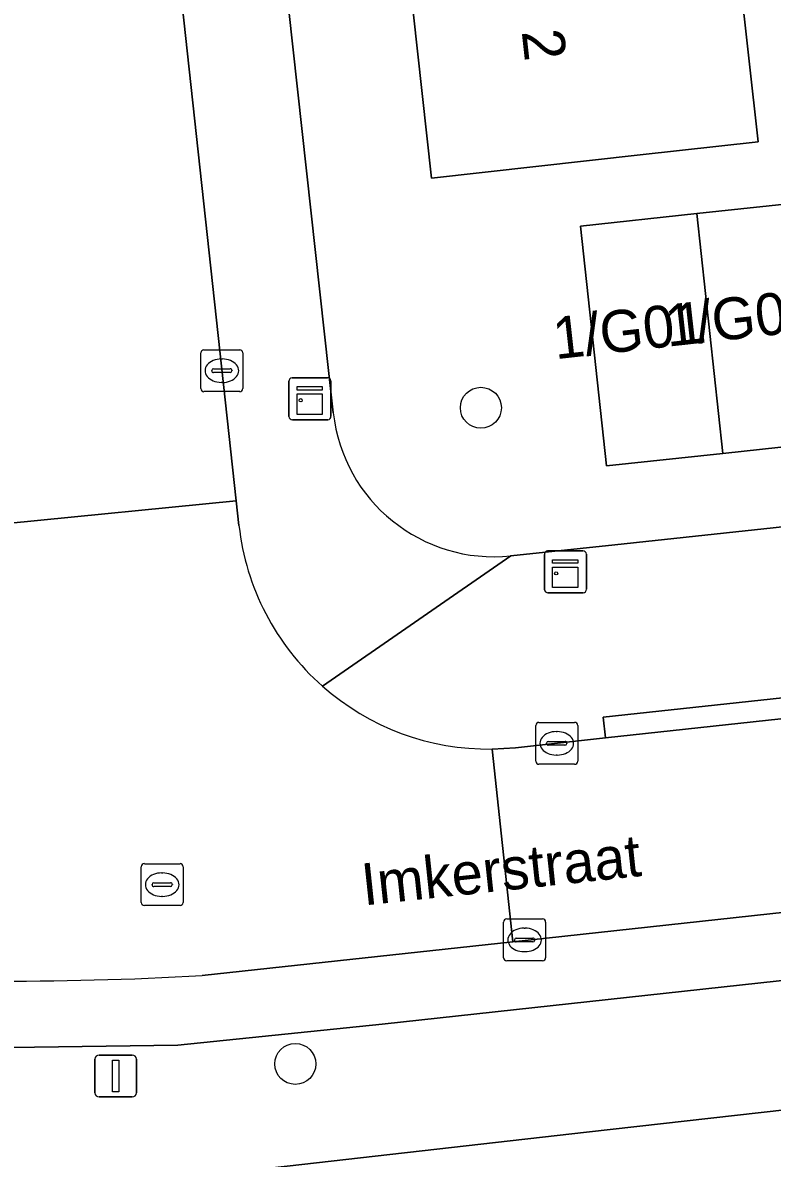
# Model space of a CAD drawing. Extents: x 160023 to 161302, y 384750 to 385707.
# Drawn here: x 161063.31 to 161081.19, y 385065.52 to 385092.62 of the extents above; entities that cross this region are included whole.
import ezdxf

# ---------------------------------------------------------------- set-up
doc = ezdxf.new("R2010")
doc.units = 0
for name, color, linetype in [('IMGEO_Boom', 7, 'Continuous'), ('IMGEO_Erf', 7, 'Continuous'), ('IMGEO_Kast', 7, 'Continuous'), ('IMGEO_Kolk', 7, 'Continuous'), ('IMGEO_Lichtmast', 7, 'Continuous'), ('IMGEO_Openbare_ruimte_label', 7, 'Continuous'), ('IMGEO_Pand', 7, 'Continuous'), ('IMGEO_Pand_nummerreeks', 7, 'Continuous'), ('IMGEO_Parkeervlak_open', 7, 'Continuous'), ('IMGEO_Rijbaan_lokaal_open', 7, 'Continuous'), ('IMGEO_Rioolput', 7, 'Continuous'), ('IMGEO_Voetpad_open', 7, 'Continuous')]:
    doc.layers.add(name, color=color, linetype=linetype)

msp = doc.modelspace()

# ---------------------------------------------------------------- linework, layer by layer
at = {"layer": 'IMGEO_Boom'}
for centre in [(161074.237, 385083.432), (161069.811, 385067.771)]:
    msp.add_circle(centre, 0.489, dxfattribs=at)
at = {"layer": 'IMGEO_Erf'}
for points in [[(161089.559, 385103.656), (161086.64, 385103.328), (161086.09, 385108.221), (161085.572, 385112.829), (161088.491, 385113.157), (161088.271, 385115.301), (161085.223, 385115.097), (161084.688, 385119.729), (161077.613, 385118.929), (161078.245, 385113.241), (161078.893, 385107.42), (161079.54, 385101.598), (161080.187, 385095.776), (161080.854, 385089.78), (161078.033, 385089.466), (161073.063, 385088.914), (161072.397, 385094.91), (161071.749, 385100.731), (161071.102, 385106.553), (161070.455, 385112.374), (161069.789, 385118.368), (161066.893, 385118.046), (161070.716, 385083.312)], [(161074.954, 385079.897), (161077.434, 385080.163), (161107.935, 385083.441), (161108.953, 385083.555)], [(161083.888, 385066.948), (161076.755, 385066.138), (161068.142, 385065.16), (161063.544, 385064.828), (161063.545, 385063.069), (161071.172, 385053.316), (161073.311, 385041.551), (161071.108, 385032.662)]]:
    msp.add_lwpolyline(points, dxfattribs=at)
msp.add_lwpolyline([(161093.251, 385089.56), (161096.023, 385089.859), (161098.796, 385090.158), (161101.569, 385090.456), (161104.341, 385090.755), (161107.114, 385091.054), (161107.731, 385085.33), (161104.958, 385085.031), (161102.186, 385084.732), (161099.413, 385084.434), (161096.64, 385084.135), (161093.868, 385083.836), (161091.095, 385083.537), (161088.322, 385083.238), (161085.55, 385082.939), (161082.777, 385082.641), (161080.005, 385082.342), (161077.232, 385082.043), (161076.615, 385087.767), (161079.388, 385088.066), (161082.16, 385088.365), (161084.933, 385088.663), (161087.706, 385088.962), (161090.478, 385089.261)], close=True, dxfattribs=at)
msp.add_arc((161074.551, 385083.734), 3.858, 186.2793, 275.9966, dxfattribs=at)
at = {"layer": 'IMGEO_Kast'}
for p, q in [((161069.66, 385083.222), (161069.66, 385084.063)), ((161069.66, 385084.063), (161069.66, 385083.222)), ((161069.735, 385084.147), (161070.576, 385084.147)), ((161070.576, 385084.147), (161069.735, 385084.147)), ((161070.66, 385084.072), (161070.66, 385083.231)), ((161070.66, 385083.231), (161070.66, 385084.072)), ((161070.585, 385083.147), (161069.744, 385083.147)), ((161069.744, 385083.147), (161070.585, 385083.147)), ((161075.754, 385079.09), (161075.754, 385079.931)), ((161075.754, 385079.931), (161075.754, 385079.09)), ((161075.829, 385080.015), (161076.67, 385080.015)), ((161076.67, 385080.015), (161075.829, 385080.015)), ((161076.754, 385079.94), (161076.754, 385079.099)), ((161076.754, 385079.099), (161076.754, 385079.94)), ((161076.679, 385079.015), (161075.838, 385079.015)), ((161075.838, 385079.015), (161076.679, 385079.015))]:
    msp.add_line(p, q, dxfattribs=at)
for points in [[(161069.855, 385083.937), (161070.455, 385083.937), (161070.455, 385083.852), (161069.855, 385083.852), (161069.855, 385083.937)], [(161069.855, 385083.762), (161070.455, 385083.762), (161070.455, 385083.273), (161069.855, 385083.273), (161069.855, 385083.762)], [(161075.949, 385079.805), (161076.549, 385079.805), (161076.549, 385079.72), (161075.949, 385079.72), (161075.949, 385079.805)], [(161075.949, 385079.63), (161076.549, 385079.63), (161076.549, 385079.141), (161075.949, 385079.141), (161075.949, 385079.63)]]:
    msp.add_lwpolyline(points, dxfattribs=at)
for centre in [(161069.939, 385083.611), (161076.033, 385079.479)]:
    msp.add_circle(centre, 0.0377, dxfattribs=at)
for centre, start, end in [((161069.738, 385084.069), 92.4484, 184.2845), ((161069.738, 385084.069), 92.4484, 184.2845), ((161070.582, 385084.069), 2.4484, 94.2845), ((161070.582, 385084.069), 2.4484, 94.2845), ((161069.738, 385083.225), 182.4484, 274.2845), ((161069.738, 385083.225), 182.4484, 274.2845), ((161070.582, 385083.225), 272.4484, 4.2845), ((161070.582, 385083.225), 272.4484, 4.2845), ((161075.832, 385079.937), 92.4484, 184.2845), ((161075.832, 385079.937), 92.4484, 184.2845), ((161076.676, 385079.937), 2.4484, 94.2845), ((161076.676, 385079.937), 2.4484, 94.2845), ((161075.832, 385079.093), 182.4484, 274.2845), ((161075.832, 385079.093), 182.4484, 274.2845), ((161076.676, 385079.093), 272.4484, 4.2845), ((161076.676, 385079.093), 272.4484, 4.2845)]:
    msp.add_arc(centre, 0.0779, start, end, dxfattribs=at)
at = {"layer": 'IMGEO_Kolk'}
for p, q in [((161067.633, 385084.816), (161068.485, 385084.816)), ((161067.558, 385083.89), (161067.558, 385084.742)), ((161068.046, 385084.596), (161068.071, 385084.596)), ((161068.559, 385084.742), (161068.559, 385083.89)), ((161067.817, 385084.31), (161067.817, 385084.322)), ((161068.255, 385084.273), (161067.857, 385084.273)), ((161067.86, 385084.359), (161068.258, 385084.359)), ((161068.301, 385084.322), (161068.301, 385084.31)), ((161068.069, 385084.036), (161068.044, 385084.036)), ((161068.485, 385083.816), (161067.633, 385083.816)), ((161075.547, 385074.997), (161075.547, 385075.849)), ((161075.622, 385075.923), (161076.474, 385075.923)), ((161076.548, 385075.849), (161076.548, 385074.997)), ((161076.035, 385075.703), (161076.06, 385075.703)), ((161075.806, 385075.417), (161075.806, 385075.429)), ((161076.244, 385075.38), (161075.846, 385075.38)), ((161075.849, 385075.466), (161076.247, 385075.466)), ((161076.29, 385075.429), (161076.29, 385075.417)), ((161076.058, 385075.143), (161076.033, 385075.143)), ((161076.474, 385074.923), (161075.622, 385074.923)), ((161074.855, 385071.23), (161075.707, 385071.23)), ((161074.78, 385070.304), (161074.78, 385071.156)), ((161075.268, 385071.01), (161075.293, 385071.01)), ((161075.781, 385071.156), (161075.781, 385070.304)), ((161075.039, 385070.724), (161075.039, 385070.736)), ((161075.477, 385070.687), (161075.079, 385070.687)), ((161075.082, 385070.773), (161075.48, 385070.773)), ((161075.523, 385070.736), (161075.523, 385070.724)), ((161075.291, 385070.45), (161075.266, 385070.45)), ((161075.707, 385070.23), (161074.855, 385070.23))]:
    msp.add_line(p, q, dxfattribs=at)
for points in [[(161067.633, 385084.816), (161068.485, 385084.816)], [(161067.558, 385083.89), (161067.558, 385084.742)], [(161068.559, 385084.742), (161068.559, 385083.89)], [(161068.485, 385083.816), (161067.633, 385083.816)], [(161075.547, 385074.997), (161075.547, 385075.849)], [(161075.622, 385075.923), (161076.474, 385075.923)], [(161076.548, 385075.849), (161076.548, 385074.997)], [(161076.474, 385074.923), (161075.622, 385074.923)], [(161074.855, 385071.23), (161075.707, 385071.23)], [(161074.78, 385070.304), (161074.78, 385071.156)], [(161075.781, 385071.156), (161075.781, 385070.304)], [(161075.707, 385070.23), (161074.855, 385070.23)]]:
    msp.add_lwpolyline(points, dxfattribs=at)
for centre, radius, start, end in [((161067.635, 385084.74), 0.0765, 91.552, 178.448), ((161067.635, 385084.74), 0.0765, 91.552, 178.448), ((161068.483, 385084.74), 0.0765, 1.552, 88.448), ((161068.483, 385084.74), 0.0765, 1.552, 88.448), ((161067.857, 385084.319), 0.0403, 85.8775, 175.7526), ((161067.854, 385084.309), 0.0366, 178.938, 274.7102), ((161068.258, 385084.316), 0.043, 264.8664, 352.4533), ((161068.262, 385084.321), 0.0386, 1.7309, 96.639), ((161067.635, 385083.892), 0.0765, 181.552, 268.448), ((161067.635, 385083.892), 0.0765, 181.552, 268.448), ((161068.483, 385083.892), 0.0765, 271.552, 358.448), ((161068.483, 385083.892), 0.0765, 271.552, 358.448), ((161075.624, 385075.847), 0.0765, 91.552, 178.448), ((161075.624, 385075.847), 0.0765, 91.552, 178.448), ((161076.472, 385075.847), 0.0765, 1.552, 88.448), ((161076.472, 385075.847), 0.0765, 1.552, 88.448), ((161075.846, 385075.426), 0.0403, 85.8775, 175.7526), ((161075.843, 385075.416), 0.0366, 178.938, 274.7102), ((161076.247, 385075.423), 0.043, 264.8664, 352.4533), ((161076.251, 385075.428), 0.0386, 1.7309, 96.639), ((161075.624, 385074.999), 0.0765, 181.552, 268.448), ((161075.624, 385074.999), 0.0765, 181.552, 268.448), ((161076.472, 385074.999), 0.0765, 271.552, 358.448), ((161076.472, 385074.999), 0.0765, 271.552, 358.448), ((161074.857, 385071.154), 0.0765, 91.552, 178.448), ((161074.857, 385071.154), 0.0765, 91.552, 178.448), ((161075.705, 385071.154), 0.0765, 1.552, 88.448), ((161075.705, 385071.154), 0.0765, 1.552, 88.448), ((161075.079, 385070.733), 0.0403, 85.8775, 175.7526), ((161075.076, 385070.723), 0.0366, 178.938, 274.7102), ((161075.48, 385070.73), 0.043, 264.8664, 352.4533), ((161075.484, 385070.735), 0.0386, 1.7309, 96.639), ((161074.857, 385070.306), 0.0765, 181.552, 268.448), ((161074.857, 385070.306), 0.0765, 181.552, 268.448), ((161075.705, 385070.306), 0.0765, 271.552, 358.448), ((161075.705, 385070.306), 0.0765, 271.552, 358.448)]:
    msp.add_arc(centre, radius, start, end, dxfattribs=at)
for centre, major_axis, ratio, start_param, end_param in [((161068.045, 385084.316), (-0.387, 0.002), 0.722429, 4.712389, 7.853982), ((161068.07, 385084.316), (-0.39, 0.002), 0.717154, 1.570796, 4.712389), ((161076.034, 385075.423), (-0.387, 0.002), 0.722429, 4.712389, 7.853982), ((161076.059, 385075.423), (-0.39, 0.002), 0.717154, 1.570796, 4.712389), ((161075.267, 385070.73), (-0.387, 0.002), 0.722429, 4.712389, 7.853982), ((161075.292, 385070.73), (-0.39, 0.002), 0.717154, 1.570796, 4.712389)]:
    msp.add_ellipse(centre, major_axis=major_axis, ratio=ratio, start_param=start_param, end_param=end_param, dxfattribs=at)
at = {"layer": 'IMGEO_Lichtmast'}
for p, q in [((161065.133, 385067.982), (161065.923, 385067.982)), ((161065.923, 385067.982), (161065.133, 385067.982)), ((161065.033, 385067.082), (161065.033, 385067.882)), ((161065.033, 385067.882), (161065.033, 385067.082)), ((161066.023, 385067.882), (161066.023, 385067.082)), ((161066.023, 385067.082), (161066.023, 385067.882)), ((161065.923, 385066.982), (161065.133, 385066.982)), ((161065.133, 385066.982), (161065.923, 385066.982))]:
    msp.add_line(p, q, dxfattribs=at)
msp.add_lwpolyline([(161065.453, 385067.857), (161065.603, 385067.857), (161065.603, 385067.107), (161065.453, 385067.107), (161065.453, 385067.857)], dxfattribs=at)
for centre, start, end in [((161065.133, 385067.882), 90, 180), ((161065.133, 385067.882), 90, 180), ((161065.923, 385067.882), 0, 90), ((161065.923, 385067.882), 360, 90), ((161065.133, 385067.082), 180, 270), ((161065.133, 385067.082), 180, 270), ((161065.923, 385067.082), 270, 0), ((161065.923, 385067.082), 270, 0)]:
    msp.add_arc(centre, 0.1, start, end, dxfattribs=at)
at = {"layer": 'IMGEO_Pand'}
for points in [[(161072.397, 385094.91), (161073.063, 385088.914), (161078.033, 385089.466), (161080.854, 385089.78), (161080.187, 385095.776)], [(161082.777, 385082.641), (161082.16, 385088.365), (161079.388, 385088.066), (161080.005, 385082.342)], [(161080.005, 385082.342), (161079.388, 385088.066), (161076.615, 385087.767), (161077.232, 385082.043)]]:
    msp.add_lwpolyline(points, close=True, dxfattribs=at)
at = {"layer": 'IMGEO_Parkeervlak_open'}
for points in [[(161016.913, 385076.789), (161032.499, 385072.66), (161037.372, 385071.453), (161044.869, 385069.832), (161049.087, 385069.144), (161057.319, 385068.084), (161067.009, 385068.22), (161071.884, 385068.717), (161084.923, 385070.145), (161094.623, 385071.16)], [(161097.839, 385073.177), (161075, 385070.686), (161067.589, 385069.878)]]:
    msp.add_lwpolyline(points, dxfattribs=at)
msp.add_arc((161062.729, 385158.298), 88.553, 266.4756, 273.14629, dxfattribs=at)
at = {"layer": 'IMGEO_Rijbaan_lokaal_open'}
for points in [[(161062.447, 385135.875), (161057.012, 385135.282), (161062.941, 385080.672), (161068.403, 385081.213)], [(161159.149, 385084.448), (161129.163, 385081.192), (161123.962, 385080.627), (161113.269, 385079.466), (161109.499, 385079.057), (161077.206, 385075.551), (161075.064, 385075.318), (161074.503, 385075.285), (161075, 385070.686), (161097.839, 385073.177), (161098.504, 385073.25), (161106.9, 385074.166), (161107.268, 385074.206), (161157.825, 385079.697), (161162.248, 385080.217), (161162.411, 385080.236), (161161.927, 385084.727), (161159.642, 385084.498)]]:
    msp.add_lwpolyline(points, close=True, dxfattribs=at)
for points in [[(161068.467, 385080.621), (161068.403, 385081.213), (161062.941, 385080.672)], [(161067.589, 385069.878), (161075, 385070.686), (161074.503, 385075.285)]]:
    msp.add_lwpolyline(points, dxfattribs=at)
for centre, radius, start, end in [((161074.432, 385081.285), 6.002, 186.3522, 228.511), ((161074.429, 385081.282), 5.997, 228.5164, 270.7101), ((161062.729, 385158.298), 88.553, 266.4756, 273.14629)]:
    msp.add_arc(centre, radius, start, end, dxfattribs=at)
at = {"layer": 'IMGEO_Rioolput'}
for p, q in [((161066.21, 385072.55), (161067.062, 385072.55)), ((161066.135, 385071.624), (161066.135, 385072.476)), ((161066.623, 385072.33), (161066.648, 385072.33)), ((161067.136, 385072.476), (161067.136, 385071.624)), ((161066.394, 385072.044), (161066.394, 385072.056)), ((161066.832, 385072.007), (161066.434, 385072.007)), ((161066.437, 385072.093), (161066.835, 385072.093)), ((161066.878, 385072.056), (161066.878, 385072.044)), ((161066.646, 385071.77), (161066.621, 385071.77)), ((161067.062, 385071.55), (161066.21, 385071.55))]:
    msp.add_line(p, q, dxfattribs=at)
for points in [[(161066.21, 385072.55), (161067.062, 385072.55)], [(161066.135, 385071.624), (161066.135, 385072.476)], [(161067.136, 385072.476), (161067.136, 385071.624)], [(161067.062, 385071.55), (161066.21, 385071.55)]]:
    msp.add_lwpolyline(points, dxfattribs=at)
for centre, radius, start, end in [((161066.212, 385072.474), 0.0765, 91.552, 178.448), ((161066.212, 385072.474), 0.0765, 91.552, 178.448), ((161067.06, 385072.474), 0.0765, 1.552, 88.448), ((161067.06, 385072.474), 0.0765, 1.552, 88.448), ((161066.434, 385072.053), 0.0403, 85.8775, 175.7526), ((161066.431, 385072.043), 0.0366, 178.938, 274.7102), ((161066.835, 385072.05), 0.043, 264.8664, 352.4533), ((161066.839, 385072.055), 0.0386, 1.7309, 96.639), ((161066.212, 385071.626), 0.0765, 181.552, 268.448), ((161066.212, 385071.626), 0.0765, 181.552, 268.448), ((161067.06, 385071.626), 0.0765, 271.552, 358.448), ((161067.06, 385071.626), 0.0765, 271.552, 358.448)]:
    msp.add_arc(centre, radius, start, end, dxfattribs=at)
for centre, major_axis, ratio, start_param, end_param in [((161066.622, 385072.05), (-0.387, 0.002), 0.722429, 4.712389, 7.853982), ((161066.647, 385072.05), (-0.39, 0.002), 0.717154, 1.570796, 4.712389)]:
    msp.add_ellipse(centre, major_axis=major_axis, ratio=ratio, start_param=start_param, end_param=end_param, dxfattribs=at)
at = {"layer": 'IMGEO_Voetpad_open'}
for points in [[(161058.152, 385212.019), (161057.793, 385215.51), (161057.793, 385215.518), (161057.439, 385218.855), (161057.203, 385223.507), (161057.664, 385227.563), (161058.204, 385230.533), (161051.988, 385232.389), (161052.31, 385229.392), (161055.124, 385202.766), (161055.449, 385200.025), (161055.611, 385198.657), (161056.095, 385194.195), (161056.592, 385194.248), (161056.938, 385191.058), (161056.441, 385191.005), (161062.14, 385138.694), (161062.447, 385135.875), (161068.403, 385081.213), (161068.467, 385080.621)], [(161070.716, 385083.312), (161066.893, 385118.046), (161066.698, 385119.822), (161065.297, 385132.547), (161059.242, 385189.865), (161060.521, 385189.985), (161060.358, 385191.46), (161060.022, 385194.646), (161059.083, 385203.877), (161058.152, 385212.019)], [(161161.96, 385089.466), (161158.757, 385089.116), (161128.395, 385085.799), (161126.752, 385085.62), (161119.838, 385084.801), (161116.399, 385084.479), (161109.091, 385083.555), (161108.953, 385083.555), (161107.935, 385083.441), (161077.434, 385080.163), (161074.954, 385079.897), (161070.456, 385076.789)], [(161074.503, 385075.285), (161075.064, 385075.318), (161077.206, 385075.551), (161077.154, 385076.043), (161109.449, 385079.533), (161109.499, 385079.057), (161113.269, 385079.466), (161113.219, 385079.951), (161123.914, 385081.093), (161123.962, 385080.627), (161129.163, 385081.192), (161129.114, 385081.642)], [(161070.456, 385076.789), (161074.954, 385079.897)], [(161094.623, 385071.16), (161084.923, 385070.145), (161071.884, 385068.717), (161067.009, 385068.22), (161057.319, 385068.084), (161049.087, 385069.144), (161044.869, 385069.832), (161037.372, 385071.453), (161032.499, 385072.66), (161016.913, 385076.789)], [(161047.186, 385066.209), (161052.746, 385065.364), (161058.335, 385064.735), (161063.544, 385064.828), (161068.142, 385065.16), (161076.755, 385066.138), (161083.888, 385066.948), (161090.613, 385067.691), (161096.043, 385068.257), (161098.063, 385068.467), (161103.769, 385069.094), (161109.475, 385069.722), (161140.391, 385073.021), (161148.754, 385073.913), (161155.505, 385074.638)]]:
    msp.add_lwpolyline(points, dxfattribs=at)
msp.add_lwpolyline([(161077.206, 385075.551), (161109.499, 385079.057), (161109.449, 385079.533), (161077.154, 385076.043)], close=True, dxfattribs=at)
for centre, radius, start, end in [((161074.551, 385083.734), 3.858, 186.2793, 275.9966), ((161074.432, 385081.285), 6.002, 186.3522, 228.511), ((161074.429, 385081.282), 5.997, 228.5164, 270.7101)]:
    msp.add_arc(centre, radius, start, end, dxfattribs=at)

# ---------------------------------------------------------------- texts
at = {"layer": 'IMGEO_Openbare_ruimte_label'}
msp.add_text('Imkerstraat', height=1, rotation=6.087, dxfattribs=at).set_placement((161071.445, 385071.551))
at = {"layer": 'IMGEO_Pand_nummerreeks'}
for s, rotation, p in [('2', 276.3428, (161075.21, 385092.414)), ('1/G02', 6.3887, (161078.691, 385084.888)), ('1/G01', 6.3887, (161076.017, 385084.588))]:
    msp.add_text(s, height=1, rotation=rotation, dxfattribs=at).set_placement(p)

doc.saveas('drawing.dxf')
